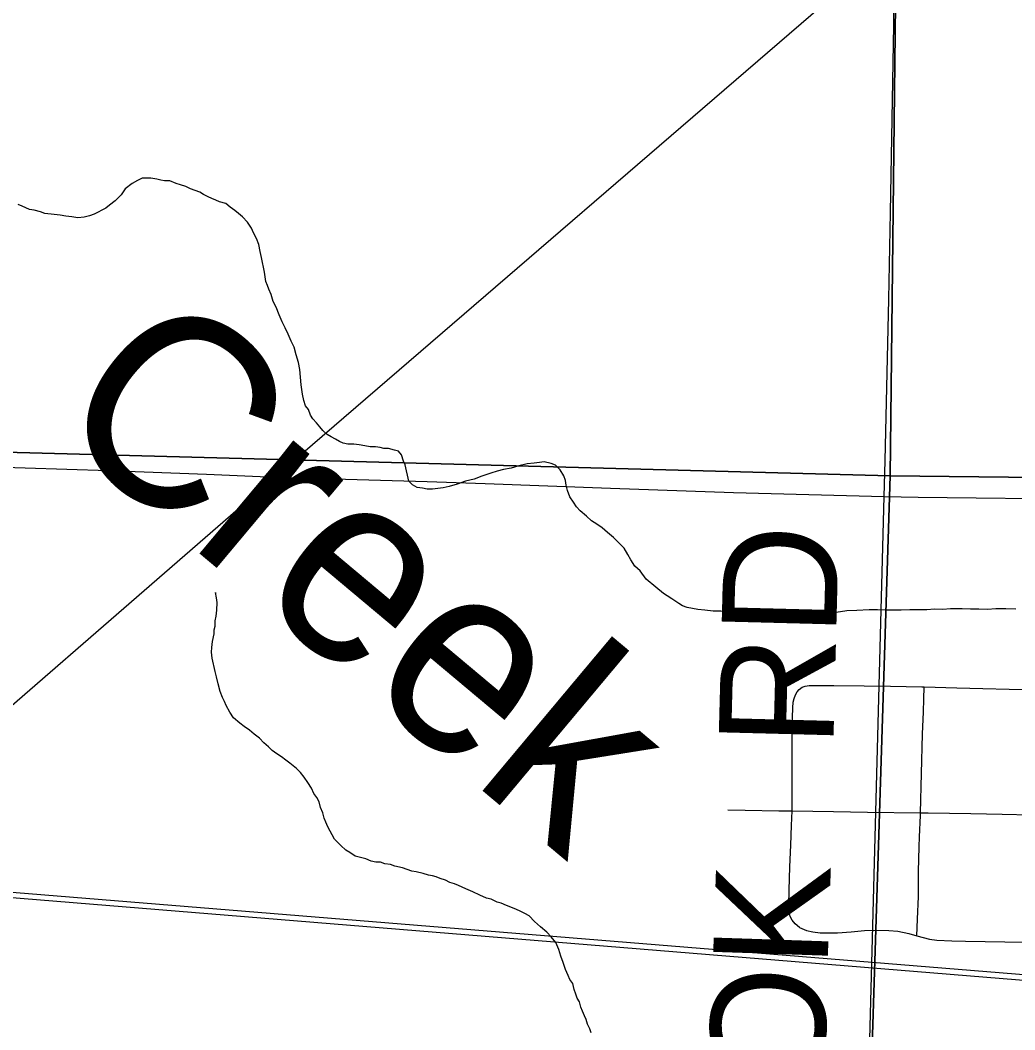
# Model space of a CAD drawing. Extents: x 2.4 to 73.1, y 4.5 to 25.6.
# Drawn here: x 43.8925 to 44.1388, y 22.9915 to 23.2414 of the extents above; entities that cross this region are included whole.
import ezdxf

# ---------------------------------------------------------------- set-up
doc = ezdxf.new("R2010")
doc.units = 0
for name, color, linetype in [('GM_X_City_Street', 7, 'Continuous'), ('GM_X_Minor_River', 7, 'Continuous'), ('GM_X_Minor_River_Text', 7, 'Continuous'), ('GM_X_Rail_Line', 7, 'Continuous'), ('GM_X_Section', 7, 'Continuous'), ('GM_X_State_Route', 7, 'Continuous'), ('GM_X_Township_Road', 7, 'Continuous'), ('GM_X_Township_Road_Text', 7, 'Continuous')]:
    doc.layers.add(name, color=color, linetype=linetype)

msp = doc.modelspace()

# ---------------------------------------------------------------- linework, layer by layer
at = {"layer": 'GM_X_City_Street'}
for points in [[(44.08549, 23.01682), (44.08439, 23.01771), (44.08364, 23.01864), (44.08319, 23.01958), (44.08291, 23.02064), (44.0828, 23.0224), (44.08289, 23.02604), (44.08311, 23.03189), (44.08331, 23.03723), (44.08349, 23.04204), (44.08363, 23.04569), (44.08365, 23.05116), (44.08363, 23.05976), (44.08368, 23.06651), (44.08384, 23.0712), (44.08394, 23.07258), (44.08417, 23.07351), (44.0845, 23.07443), (44.08489, 23.07518), (44.08538, 23.07572), (44.0861, 23.07628)], [(44.0861, 23.07628), (44.08689, 23.07654), (44.08784, 23.07671), (44.0889, 23.07675), (44.09057, 23.07675), (44.09393, 23.07675), (44.10147, 23.07664), (44.10798, 23.07655), (44.11572, 23.07642), (44.11635, 23.0764), (44.12439, 23.07616), (44.14384, 23.07567), (44.14786, 23.07556)], [(44.11453, 23.01478), (44.11469, 23.01889), (44.1149, 23.02447), (44.11497, 23.03066), (44.11509, 23.03683), (44.11518, 23.0393), (44.11543, 23.04455), (44.11545, 23.04524), (44.11593, 23.06467), (44.11614, 23.07023), (44.11624, 23.07332), (44.11635, 23.0764)], [(44.06769, 23.04592), (44.07203, 23.04584), (44.08039, 23.04569), (44.08363, 23.04569), (44.09388, 23.04552), (44.10227, 23.0454), (44.11545, 23.04524), (44.11733, 23.04522), (44.12788, 23.04504), (44.13564, 23.04486), (44.14285, 23.04469), (44.14723, 23.04453)], [(44.08549, 23.01682), (44.08721, 23.01606), (44.0888, 23.01573), (44.09059, 23.01553), (44.0924, 23.01549), (44.09489, 23.0155), (44.09824, 23.01577), (44.10158, 23.01607), (44.10451, 23.01616), (44.10762, 23.01612), (44.10978, 23.0159), (44.11252, 23.01535), (44.11453, 23.01478), (44.11611, 23.01433), (44.11762, 23.01398), (44.11946, 23.0137), (44.12317, 23.0135), (44.12658, 23.01344), (44.14116, 23.01318), (44.14667, 23.01308)]]:
    msp.add_lwpolyline(points, dxfattribs=at)
at = {"layer": 'GM_X_Minor_River'}
for points in [[(43.95591, 23.17041), (43.95517, 23.17175), (43.95463, 23.17347), (43.95408, 23.17481), (43.95371, 23.17576), (43.95335, 23.17672), (43.95318, 23.17786), (43.95301, 23.179), (43.9523, 23.18263), (43.95194, 23.18415), (43.95159, 23.18587), (43.95105, 23.1874), (43.95031, 23.18874), (43.94975, 23.18989), (43.94883, 23.19142), (43.94752, 23.19277), (43.94658, 23.19355), (43.94564, 23.19432), (43.94451, 23.1951), (43.94339, 23.19607), (43.94187, 23.19647), (43.94093, 23.19687), (43.93998, 23.19726), (43.93904, 23.19766), (43.9379, 23.19825), (43.93696, 23.19883), (43.93583, 23.19923), (43.93469, 23.19963), (43.93356, 23.20022), (43.93224, 23.20062), (43.9311, 23.20102), (43.92959, 23.20161), (43.92826, 23.20163), (43.92731, 23.20184), (43.92636, 23.20204), (43.92485, 23.20226), (43.9237, 23.20228), (43.92275, 23.20229), (43.9216, 23.20174), (43.92026, 23.201), (43.91853, 23.1997), (43.91755, 23.19819), (43.91601, 23.1967), (43.91466, 23.19558), (43.9137, 23.19484), (43.91082, 23.19336), (43.90967, 23.193), (43.90834, 23.19264), (43.90681, 23.19248), (43.90529, 23.19269), (43.90378, 23.19291), (43.90245, 23.19312), (43.90093, 23.19333), (43.89865, 23.19356), (43.89752, 23.19396), (43.896, 23.19436), (43.89486, 23.19457), (43.89392, 23.19496), (43.89297, 23.19536), (43.89203, 23.19576)], [(44.07092, 23.09484), (44.0694, 23.09487), (44.06769, 23.0949), (44.06598, 23.09511), (44.06408, 23.09514), (44.06199, 23.09537), (44.06028, 23.09558), (44.05896, 23.0958), (44.05763, 23.09601), (44.05649, 23.09641), (44.05555, 23.09699), (44.05386, 23.09816), (44.05273, 23.09894), (44.05179, 23.09952), (44.04991, 23.10107), (44.04747, 23.10301), (44.04598, 23.10512), (44.04467, 23.10628), (44.04374, 23.10782), (44.043, 23.10916), (44.04207, 23.1107), (44.04076, 23.11205), (44.03945, 23.1134), (44.03795, 23.11456), (44.03664, 23.11572), (44.03532, 23.1167), (44.034, 23.11748), (44.03269, 23.11864), (44.03119, 23.11999), (44.03026, 23.12096), (44.02951, 23.12211), (44.02858, 23.12345), (44.02804, 23.12498), (44.02768, 23.12632), (44.02751, 23.12746), (44.02714, 23.12861), (44.02622, 23.13014), (44.02509, 23.1313), (44.02396, 23.1317), (44.02225, 23.1321), (44.02111, 23.13193), (44.01978, 23.13176), (44.01806, 23.1316), (44.01596, 23.13107), (44.01405, 23.13053), (44.01214, 23.13018), (44.01062, 23.12982), (44.00908, 23.12928), (44.00679, 23.12855), (44.00488, 23.12782), (44.00278, 23.12729), (44.00067, 23.12656), (43.99876, 23.12602), (43.99724, 23.12567), (43.9959, 23.1255), (43.99457, 23.12533), (43.99324, 23.12535), (43.9921, 23.12556), (43.99077, 23.12577), (43.98964, 23.12636), (43.98871, 23.12732), (43.98782, 23.13133), (43.98745, 23.13228), (43.98691, 23.13381), (43.98616, 23.13477), (43.98521, 23.13498), (43.9837, 23.13538), (43.98256, 23.1354), (43.98161, 23.13561), (43.98047, 23.13582), (43.97914, 23.13584), (43.97781, 23.13605), (43.97648, 23.13626), (43.97516, 23.13647), (43.97363, 23.1365), (43.9725, 23.1367), (43.97155, 23.1371), (43.97061, 23.13768), (43.96948, 23.13827), (43.96854, 23.13886), (43.96741, 23.13983), (43.96667, 23.14079), (43.96592, 23.14175), (43.96498, 23.14271), (43.96443, 23.14367), (43.96388, 23.14501), (43.96313, 23.14598), (43.96277, 23.14731), (43.96242, 23.14884), (43.96207, 23.15112), (43.96191, 23.15302), (43.96175, 23.15493), (43.9614, 23.15664), (43.96086, 23.15855), (43.96032, 23.16046), (43.95958, 23.16199), (43.95885, 23.16371), (43.95811, 23.16524), (43.95738, 23.16678), (43.95664, 23.1685), (43.95591, 23.17041)], [(44.024, 23.01449), (44.02288, 23.01565), (44.02138, 23.01701), (44.01988, 23.01836), (44.01857, 23.01971), (44.01744, 23.0203), (44.0163, 23.02089), (44.01536, 23.02128), (44.01442, 23.02168), (44.0129, 23.02227), (44.01158, 23.02286), (44.01063, 23.02307), (44.00912, 23.02385), (44.00799, 23.02406), (44.00629, 23.02485), (44.00459, 23.02563), (44.00289, 23.02642), (44.00194, 23.02681), (44.001, 23.02721), (44.00005, 23.02761), (43.99892, 23.028), (43.99779, 23.02859), (43.99646, 23.02899), (43.99552, 23.02939), (43.99457, 23.02959), (43.99362, 23.0298), (43.9923, 23.0302), (43.99059, 23.03061), (43.98946, 23.03081), (43.98832, 23.03121), (43.98719, 23.03161), (43.98529, 23.03202), (43.98416, 23.03242), (43.98283, 23.03263), (43.98169, 23.03303), (43.98055, 23.03304), (43.97941, 23.03325), (43.97809, 23.03384), (43.97544, 23.03446), (43.97412, 23.03543), (43.97318, 23.03601), (43.97187, 23.03717), (43.97037, 23.03872), (43.96871, 23.04178), (43.96816, 23.04293), (43.96779, 23.04389), (43.96743, 23.04522), (43.96688, 23.04656), (43.96652, 23.0479), (43.96597, 23.04905), (43.96523, 23.05001), (43.96468, 23.05135), (43.96375, 23.05269), (43.96282, 23.05404), (43.96188, 23.05519), (43.96095, 23.05615), (43.95926, 23.05751), (43.95832, 23.05829), (43.95719, 23.05906), (43.95606, 23.05984), (43.95493, 23.06062), (43.954, 23.06158), (43.95287, 23.06255), (43.95175, 23.06371), (43.95043, 23.06468), (43.94931, 23.06565), (43.94799, 23.06662), (43.94686, 23.0674), (43.94536, 23.06875), (43.94443, 23.0701), (43.94351, 23.07182), (43.94314, 23.07278), (43.94259, 23.07374), (43.94204, 23.07526), (43.9415, 23.07717), (43.94115, 23.07889), (43.94079, 23.08022), (43.94008, 23.08346), (43.93992, 23.08499), (43.93993, 23.08613), (43.94015, 23.08764), (43.94056, 23.08954), (43.94057, 23.09049), (43.94078, 23.09143), (43.9408, 23.09276), (43.94101, 23.0939), (43.94122, 23.09541), (43.94125, 23.09731), (43.94108, 23.09846), (43.94091, 23.09979), (43.94091, 23.09979), (43.94091, 23.0996)], [(44.13902, 23.09565), (44.13655, 23.09569), (44.13408, 23.09573), (44.13198, 23.09557), (44.12989, 23.09561), (44.1278, 23.09564), (44.12571, 23.09567), (44.12286, 23.09572), (44.12095, 23.09556), (44.11886, 23.09559), (44.11696, 23.09543), (44.11487, 23.09547), (44.11277, 23.0955), (44.11068, 23.09534), (44.10859, 23.09538), (44.10669, 23.09541), (44.10478, 23.09544), (44.10269, 23.09547), (44.09965, 23.09533), (44.09717, 23.09518), (44.09451, 23.09484), (44.09184, 23.09489), (44.08937, 23.09474), (44.08709, 23.09496), (44.085, 23.095), (44.08291, 23.09522), (44.08063, 23.09507), (44.07815, 23.09511), (44.07587, 23.09495), (44.07358, 23.0948), (44.07092, 23.09484)], [(44.0339, 22.99078), (44.03353, 22.99173), (44.03298, 22.99288), (44.03262, 22.99403), (44.03225, 22.99499), (44.0317, 22.99613), (44.03133, 22.99709), (44.03097, 22.99843), (44.03042, 22.99938), (44.03005, 23.00034), (44.02969, 23.00148), (44.02934, 23.00301), (44.02859, 23.00397), (44.02822, 23.00493), (44.02749, 23.00646), (44.02694, 23.00818), (44.0264, 23.00971), (44.02585, 23.01143), (44.02512, 23.01315), (44.024, 23.01449)]]:
    msp.add_lwpolyline(points, dxfattribs=at)
at = {"layer": 'GM_X_Rail_Line'}
for points in [[(43.70323, 22.77251), (43.70543, 22.81106), (43.70847, 22.84409), (43.7176, 22.87712), (43.72802, 22.89668), (43.74627, 22.93189), (43.76582, 22.95884), (43.79754, 22.99057), (43.85142, 23.03794), (43.95657, 23.12922), (44.10734, 23.25918), (44.24204, 23.37523), (44.26159, 23.39131), (44.2794, 23.40827), (44.30374, 23.43869), (44.32503, 23.47564), (44.34067, 23.51345), (44.34979, 23.5504), (44.3537, 23.59734), (44.35414, 23.62516), (44.35805, 23.94419)], [(43.14222, 23.08472), (43.65005, 23.04388), (44.144, 23.00358), (44.25483, 22.9948), (44.39292, 22.98448), (44.59837, 22.96628), (44.6422, 22.96221), (44.75155, 22.9419)], [(43.14232, 23.08596), (43.65014, 23.04512), (44.14605, 23.00481), (44.25493, 22.99611), (44.39302, 22.98572), (44.59909, 22.96782), (44.64238, 22.96344), (44.75179, 22.94321)]]:
    msp.add_lwpolyline(points, dxfattribs=at)
at = {"layer": 'GM_X_Section'}
for points in [[(43.62032, 23.64222), (44.1136, 23.63244), (44.10795, 23.12864), (43.60452, 23.14206)], [(44.59161, 23.62605), (44.5837, 23.12325), (44.10795, 23.12864), (44.1136, 23.63244)], [(44.10795, 23.12864), (44.09218, 22.62982), (43.8414, 22.62778), (43.59269, 22.64124), (43.60452, 23.14206)], [(44.5837, 23.12325), (44.57812, 22.62268), (44.09218, 22.62982), (44.10795, 23.12864)]]:
    msp.add_lwpolyline(points, close=True, dxfattribs=at)
at = {"layer": 'GM_X_State_Route'}
msp.add_lwpolyline([(43.88334, 23.13096), (43.91441, 23.12992), (43.93864, 23.12901), (43.95572, 23.12833), (43.99332, 23.12722), (44.00761, 23.12672), (44.03867, 23.12554), (44.06912, 23.12454), (44.09709, 23.12373), (44.10644, 23.12351), (44.11481, 23.12331), (44.15802, 23.12285), (44.20309, 23.12268), (44.23479, 23.12234), (44.26837, 23.12222), (44.31375, 23.12195), (44.35882, 23.12174), (44.3812, 23.12178), (44.40017, 23.12182), (44.43871, 23.12215), (44.46607, 23.12224)], dxfattribs=at)
at = {"layer": 'GM_X_Township_Road'}
for points in [[(44.10644, 23.12351), (44.10668, 23.13237), (44.10758, 23.17239), (44.10799, 23.19384), (44.10883, 23.24015), (44.10916, 23.26438), (44.10974, 23.29733), (44.10991, 23.31597), (44.11061, 23.38311), (44.11301, 23.50865), (44.11431, 23.55991), (44.11481, 23.58789), (44.11523, 23.62671)], [(44.09085, 22.61712), (44.09038, 22.61976), (44.09019, 22.62101), (44.09008, 22.62293), (44.0905, 22.64338), (44.09235, 22.7122), (44.09779, 22.81668), (44.09882, 22.84058), (44.09957, 22.86356), (44.1001, 22.88188), (44.10122, 22.92227), (44.10231, 22.96733), (44.10644, 23.12351)]]:
    msp.add_lwpolyline(points, dxfattribs=at)

# ---------------------------------------------------------------- texts
at = {"layer": 'GM_X_Minor_River_Text'}
msp.add_text('Creek', height=0.047377, rotation=320.0397, dxfattribs=at).set_placement((43.89846, 23.14161))
at = {"layer": 'GM_X_Township_Road_Text'}
for s, rotation, p in [('RD', 88.5184, (44.09382, 23.0613)), ('ROSEBROOK', 88.0871, (44.08507, 22.78733))]:
    msp.add_text(s, height=0.028409, rotation=rotation, dxfattribs=at).set_placement(p)

doc.saveas('drawing.dxf')
